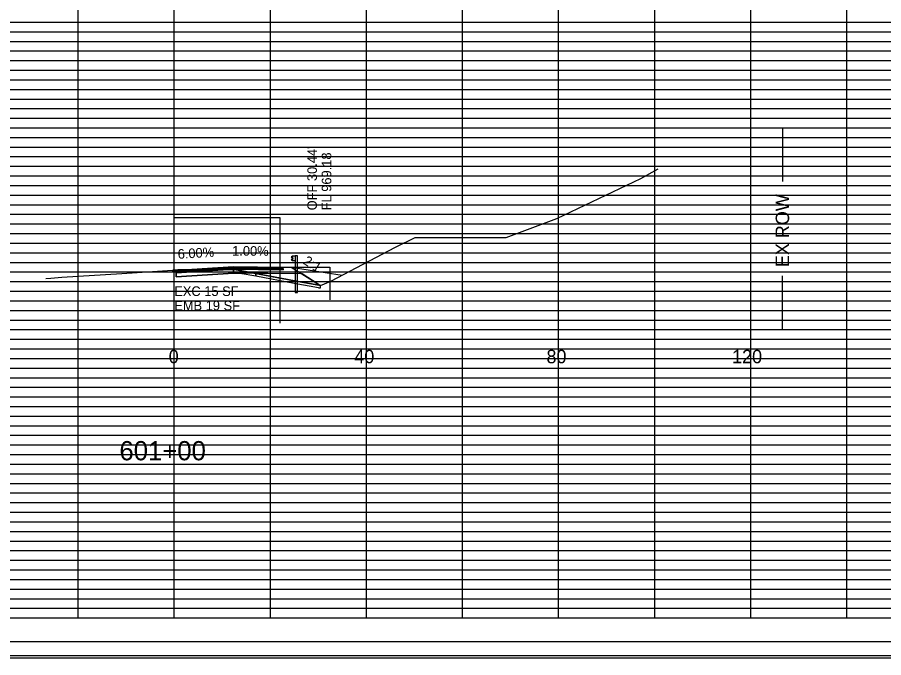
# Model space of a CAD drawing. Extents: x 2313580 to 2322968, y 282099 to 303247.
# Drawn here: x 2317959.8 to 2318140.1, y 287579.4 to 287712.7 of the extents above; entities that cross this region are included whole.
import ezdxf

# ---------------------------------------------------------------- set-up
doc = ezdxf.new("R2010")
doc.units = 0
for name, color, linetype in [('DESIGN - CENTERLINE - Proposed', 7, 'Continuous'), ('DESIGN - DRAINAGE - Text', 7, 'Continuous'), ('DESIGN - EARTHWORK - Excavation Limit Lines', 7, 'Continuous'), ('DESIGN - EARTHWORK - Shapes', 7, 'Continuous'), ('DESIGN - SCRATCH - User 1', 7, 'Continuous'), ('DESIGN - SCRATCH - User 5', 7, 'Continuous'), ('DESIGN - SHEET - Light Grid', 7, 'Continuous'), ('DESIGN - SHEET - Linework', 7, 'Continuous'), ('DESIGN - SHEET - Plot Shape', 7, 'Continuous'), ('DESIGN - TYPICAL - Finished Grade and Subgrade', 7, 'Continuous'), ('DESIGN - TYPICAL - Finished Grade Slopes Text', 7, 'Continuous'), ('DESIGN - TYPICAL - Guardrail', 7, 'Continuous'), ('DESIGN - TYPICAL - Text', 7, 'Continuous'), ('Scratch Level', 7, 'Continuous'), ('SURVEY - GROUND - Top of Ground', 7, 'Continuous'), ('SURVEY - PROPERTY - ROW Lines Text', 7, 'Continuous')]:
    doc.layers.add(name, color=color, linetype=linetype)

# ---------------------------------------------------------------- blocks, each defined once
blk = doc.blocks.new('GRTYP')
at = {"layer": 'DESIGN - CENTERLINE - Proposed'}
for p, q in [((0.162, 0.37), (0.162, 0.37)), ((0.162, 0.37), (0.162, 0.37)), ((0.264, 0.37), (0.264, 0.37)), ((0.264, 0.37), (0.264, 0.37))]:
    blk.add_line(p, q, dxfattribs=at)
for points in [[(0.059, 0.567), (0.04, 0.563), (0.004, 0.539), (0, 0.531), (0.004, 0.523), (0.055, 0.492), (0.059, 0.484), (0.059, 0.464), (0.055, 0.456), (0.004, 0.425), (0, 0.417), (0.004, 0.409), (0.04, 0.385), (0.059, 0.382)], [(0.162, 0.374), (0.059, 0.374), (0.059, 0.574), (0.162, 0.574)], [(0.264, -0.126), (0.264, 0.574), (0.162, 0.574), (0.162, -0.075)], [(0.162, -0.075), (0.162, -0.949), (0.264, -0.949), (0.264, -0.122)]]:
    blk.add_lwpolyline(points, dxfattribs=at)

msp = doc.modelspace()

# ---------------------------------------------------------------- linework, layer by layer
at = {"layer": 'DESIGN - EARTHWORK - Shapes'}
for points in [[(2318006.56, 287659.38), (2318006.19, 287659.45), (2318006.19, 287659.95), (2318004.99, 287660.18), (2318000.97, 287660.18), (2317993.21, 287660.09), (2317992.2, 287660.03), (2317992.2, 287660.02), (2317992.2, 287659.92), (2317992.2, 287659.72), (2317992.84, 287659.75), (2317992.84, 287659.5), (2317992.84, 287658.67), (2318004.84, 287659.39)], [(2318009.45, 287659.35), (2318017.49, 287657.85), (2318022.58, 287656.9), (2318022.6, 287656.9), (2318022.89, 287656.85), (2318022.92, 287656.85), (2318022.44, 287657.14), (2318019.09, 287659.25)]]:
    msp.add_lwpolyline(points, close=True, dxfattribs=at)
at = {"layer": 'DESIGN - SCRATCH - User 1'}
msp.add_line((2318016.84, 287660.66), (2318027.45, 287659), dxfattribs=at)
for points in [[(2317992.48, 287671.04), (2318014.48, 287671.04), (2318014.48, 287649.04)], [(2318014.84, 287660.68), (2318024.84, 287660.68), (2318024.84, 287653.85)], [(2318014.84, 287660.68), (2318016.84, 287660.66), (2318022.92, 287656.85)], [(2318014.84, 287660.68), (2318016.84, 287660.66), (2318022.92, 287656.85)], [(2318014.84, 287660.68), (2318016.84, 287660.66), (2318022.92, 287656.85)], [(2318014.84, 287660.68), (2318016.84, 287660.66), (2318022.92, 287656.85)]]:
    msp.add_lwpolyline(points, dxfattribs=at)
at = {"layer": 'DESIGN - SCRATCH - User 5'}
for points in [[(2318009.45, 287659.35), (2318006.19, 287659.95), (2318006.19, 287659.45), (2318009.45, 287658.84)], [(2318009.45, 287659.35), (2318006.19, 287659.95), (2318006.19, 287659.45), (2318009.45, 287658.84)], [(2318009.45, 287658.84), (2318017.4, 287657.35), (2318022.5, 287656.41), (2318022.53, 287656.4), (2318022.81, 287656.36), (2318022.92, 287656.34), (2318022.92, 287656.85), (2318022.89, 287656.85), (2318022.6, 287656.9), (2318022.58, 287656.9), (2318017.49, 287657.85), (2318009.45, 287659.35)], [(2318009.45, 287658.84), (2318017.4, 287657.35), (2318022.5, 287656.41), (2318022.53, 287656.4), (2318022.81, 287656.36), (2318022.92, 287656.34), (2318022.92, 287656.85), (2318022.89, 287656.85), (2318022.6, 287656.9), (2318022.58, 287656.9), (2318017.49, 287657.85), (2318009.45, 287659.35)]]:
    msp.add_lwpolyline(points, close=True, dxfattribs=at)
at = {"layer": 'DESIGN - SHEET - Light Grid'}
for p, q in [((2317832.48, 287711.67), (2317992.48, 287711.67)), ((2317992.48, 287711.67), (2318152.48, 287711.67)), ((2317832.48, 287709.67), (2317992.48, 287709.67)), ((2317992.48, 287709.67), (2318152.48, 287709.67)), ((2317832.48, 287705.67), (2317992.48, 287705.67)), ((2317992.48, 287705.67), (2318152.48, 287705.67)), ((2317832.48, 287703.67), (2317992.48, 287703.67)), ((2317992.48, 287703.67), (2318152.48, 287703.67)), ((2317832.48, 287701.67), (2317992.48, 287701.67)), ((2317992.48, 287701.67), (2318152.48, 287701.67)), ((2317832.48, 287699.67), (2317992.48, 287699.67)), ((2317992.48, 287699.67), (2318152.48, 287699.67)), ((2317832.48, 287697.67), (2317992.48, 287697.67)), ((2317992.48, 287697.67), (2318152.48, 287697.67)), ((2317832.48, 287695.67), (2317992.48, 287695.67)), ((2317992.48, 287695.67), (2318152.48, 287695.67)), ((2317832.48, 287693.67), (2317992.48, 287693.67)), ((2317992.48, 287693.67), (2318152.48, 287693.67)), ((2317832.48, 287691.67), (2317992.48, 287691.67)), ((2317992.48, 287691.67), (2318152.48, 287691.67)), ((2317832.48, 287689.67), (2317992.48, 287689.67)), ((2317992.48, 287689.67), (2318152.48, 287689.67)), ((2317832.48, 287685.67), (2317992.48, 287685.67)), ((2317992.48, 287685.67), (2318152.48, 287685.67)), ((2317832.48, 287683.67), (2317992.48, 287683.67)), ((2317992.48, 287683.67), (2318152.48, 287683.67)), ((2317832.48, 287681.67), (2317992.48, 287681.67)), ((2317992.48, 287681.67), (2318152.48, 287681.67)), ((2317832.48, 287679.67), (2317992.48, 287679.67)), ((2317992.48, 287679.67), (2318152.48, 287679.67)), ((2317832.48, 287677.67), (2317992.48, 287677.67)), ((2317992.48, 287677.67), (2318152.48, 287677.67)), ((2317832.48, 287675.67), (2317992.48, 287675.67)), ((2317992.48, 287675.67), (2318152.48, 287675.67)), ((2317832.48, 287673.67), (2317992.48, 287673.67)), ((2317992.48, 287673.67), (2318152.48, 287673.67)), ((2317832.48, 287671.67), (2317992.48, 287671.67)), ((2317992.48, 287671.67), (2318152.48, 287671.67)), ((2317832.48, 287669.67), (2317992.48, 287669.67)), ((2317992.48, 287669.67), (2318152.48, 287669.67)), ((2317832.48, 287665.67), (2317992.48, 287665.67)), ((2317992.48, 287665.67), (2318152.48, 287665.67)), ((2317832.48, 287663.67), (2317992.48, 287663.67)), ((2317992.48, 287663.67), (2318152.48, 287663.67)), ((2317832.48, 287661.67), (2317992.48, 287661.67)), ((2317992.48, 287661.67), (2318152.48, 287661.67)), ((2317832.48, 287659.67), (2317992.48, 287659.67)), ((2317992.48, 287659.67), (2318152.48, 287659.67)), ((2317832.48, 287657.67), (2317992.48, 287657.67)), ((2317992.48, 287657.67), (2318152.48, 287657.67)), ((2317832.48, 287655.67), (2317992.48, 287655.67)), ((2317992.48, 287655.67), (2318152.48, 287655.67)), ((2317832.48, 287653.67), (2317992.48, 287653.67)), ((2317992.48, 287653.67), (2318152.48, 287653.67)), ((2317832.48, 287651.67), (2317992.48, 287651.67)), ((2317992.48, 287651.67), (2318152.48, 287651.67)), ((2317832.48, 287649.67), (2317992.48, 287649.67)), ((2317992.48, 287649.67), (2318152.48, 287649.67)), ((2317832.48, 287645.67), (2317992.48, 287645.67)), ((2317992.48, 287645.67), (2318152.48, 287645.67)), ((2317832.48, 287643.67), (2317992.48, 287643.67)), ((2317992.48, 287643.67), (2318152.48, 287643.67)), ((2317832.48, 287641.67), (2317992.48, 287641.67)), ((2317992.48, 287641.67), (2318152.48, 287641.67)), ((2317832.48, 287639.67), (2317992.48, 287639.67)), ((2317992.48, 287639.67), (2318152.48, 287639.67)), ((2317832.48, 287637.67), (2317992.48, 287637.67)), ((2317992.48, 287637.67), (2318152.48, 287637.67)), ((2317832.48, 287635.67), (2317992.48, 287635.67)), ((2317992.48, 287635.67), (2318152.48, 287635.67)), ((2317832.48, 287633.67), (2317992.48, 287633.67)), ((2317992.48, 287633.67), (2318152.48, 287633.67)), ((2317832.48, 287631.67), (2317992.48, 287631.67)), ((2317992.48, 287631.67), (2318152.48, 287631.67)), ((2317832.48, 287629.67), (2317992.48, 287629.67)), ((2317992.48, 287629.67), (2318152.48, 287629.67)), ((2317832.48, 287625.67), (2317992.48, 287625.67)), ((2317992.48, 287625.67), (2318152.48, 287625.67)), ((2317832.48, 287623.67), (2317992.48, 287623.67)), ((2317992.48, 287623.67), (2318152.48, 287623.67)), ((2317832.48, 287621.67), (2317992.48, 287621.67)), ((2317992.48, 287621.67), (2318152.48, 287621.67)), ((2317832.48, 287619.67), (2317992.48, 287619.67)), ((2317992.48, 287619.67), (2318152.48, 287619.67)), ((2317832.48, 287617.67), (2317992.48, 287617.67)), ((2317992.48, 287617.67), (2318152.48, 287617.67)), ((2317832.48, 287615.67), (2317992.48, 287615.67)), ((2317992.48, 287615.67), (2318152.48, 287615.67)), ((2317832.48, 287613.67), (2317992.48, 287613.67)), ((2317992.48, 287613.67), (2318152.48, 287613.67)), ((2317832.48, 287611.67), (2317992.48, 287611.67)), ((2317992.48, 287611.67), (2318152.48, 287611.67)), ((2317832.48, 287609.67), (2317992.48, 287609.67)), ((2317992.48, 287609.67), (2318152.48, 287609.67)), ((2317832.48, 287605.67), (2317992.48, 287605.67)), ((2317992.48, 287605.67), (2318152.48, 287605.67)), ((2317832.48, 287603.67), (2317992.48, 287603.67)), ((2317992.48, 287603.67), (2318152.48, 287603.67)), ((2317832.48, 287601.67), (2317992.48, 287601.67)), ((2317992.48, 287601.67), (2318152.48, 287601.67)), ((2317832.48, 287599.67), (2317992.48, 287599.67)), ((2317992.48, 287599.67), (2318152.48, 287599.67)), ((2317832.48, 287597.67), (2317992.48, 287597.67)), ((2317992.48, 287597.67), (2318152.48, 287597.67)), ((2317832.48, 287595.67), (2317992.48, 287595.67)), ((2317992.48, 287595.67), (2318152.48, 287595.67)), ((2317832.48, 287593.67), (2317992.48, 287593.67)), ((2317992.48, 287593.67), (2318152.48, 287593.67)), ((2317832.48, 287591.67), (2317992.48, 287591.67)), ((2317992.48, 287591.67), (2318152.48, 287591.67)), ((2317832.48, 287589.67), (2317992.48, 287589.67)), ((2317992.48, 287589.67), (2318152.48, 287589.67))]:
    msp.add_line(p, q, dxfattribs=at)
at = {"layer": 'DESIGN - SHEET - Linework'}
for p, q in [((2317972.48, 287587.67), (2317972.48, 288007.67)), ((2317992.48, 287587.67), (2317992.48, 288007.67)), ((2318012.48, 287587.67), (2318012.48, 288007.67)), ((2318032.48, 287587.67), (2318032.48, 288007.67)), ((2318052.48, 287587.67), (2318052.48, 288007.67)), ((2318072.48, 287587.67), (2318072.48, 288007.67)), ((2318092.48, 287587.67), (2318092.48, 288007.67)), ((2318112.48, 287587.67), (2318112.48, 288007.67)), ((2318132.48, 287587.67), (2318132.48, 288007.67)), ((2317672.48, 287707.67), (2318312.48, 287707.67)), ((2317672.48, 287687.67), (2318312.48, 287687.67)), ((2317672.48, 287667.67), (2318312.48, 287667.67)), ((2317672.48, 287647.67), (2318312.48, 287647.67)), ((2317672.48, 287627.67), (2318312.48, 287627.67)), ((2317672.48, 287607.67), (2318312.48, 287607.67)), ((2317636.02, 287579.39), (2318316.82, 287579.39))]:
    msp.add_line(p, q, dxfattribs=at)
msp.add_lwpolyline([(2317672.48, 288007.67), (2317672.48, 287587.67), (2318312.48, 287587.67), (2318312.48, 288007.67), (2317672.48, 288007.67)], dxfattribs=at)
at = {"layer": 'DESIGN - SHEET - Plot Shape'}
for points in [[(2317636.42, 288015.55), (2318316.42, 288015.55), (2318316.42, 287579.79), (2317636.42, 287579.79)], [(2317655.48, 288007.67), (2318312.48, 288007.67), (2318312.48, 287582.67), (2317655.48, 287582.67)]]:
    msp.add_lwpolyline(points, close=True, dxfattribs=at)
at = {"layer": 'DESIGN - TYPICAL - Finished Grade and Subgrade'}
msp.add_lwpolyline([(2317992.2, 287660.02), (2317992.78, 287660.06), (2317992.84, 287660.06), (2318003.38, 287660.7), (2318004.84, 287660.78), (2318013.62, 287660.7), (2318014.84, 287660.68), (2318016.6, 287660.67), (2318016.84, 287660.66), (2318018.81, 287659.42), (2318019.09, 287659.25), (2318022.44, 287657.14), (2318022.92, 287656.85)], dxfattribs=at)
for points in [[(2317992.84, 287660.06), (2317992.2, 287660.02), (2317992.2, 287659.92), (2317992.84, 287659.96)], [(2317992.84, 287659.96), (2317992.84, 287659.75), (2317992.2, 287659.72), (2317992.2, 287659.92)], [(2317992.84, 287660.06), (2318004.84, 287660.78), (2318004.84, 287660.68), (2317992.84, 287659.96)], [(2317992.84, 287659.96), (2318004.84, 287660.68), (2318004.84, 287660.48), (2317992.84, 287659.75)], [(2317992.84, 287659.75), (2318004.84, 287660.48), (2318004.84, 287660.23), (2317992.84, 287659.5)], [(2317992.84, 287659.5), (2318004.84, 287660.23), (2318004.84, 287659.39), (2317992.84, 287658.67)], [(2318004.84, 287660.78), (2318014.84, 287660.68), (2318014.84, 287660.58), (2318004.84, 287660.68)], [(2318004.84, 287660.23), (2318015.15, 287660.13), (2318015.15, 287660.38), (2318014.95, 287660.38), (2318014.95, 287660.58), (2318014.84, 287660.58), (2318014.84, 287660.68), (2318016.84, 287660.66), (2318018.81, 287659.42), (2318019.09, 287659.25), (2318004.84, 287659.39)], [(2318004.84, 287660.68), (2318014.95, 287660.58), (2318014.95, 287660.38), (2318004.84, 287660.48)], [(2318004.84, 287660.48), (2318015.15, 287660.38), (2318015.15, 287660.13), (2318004.84, 287660.23)]]:
    msp.add_lwpolyline(points, close=True, dxfattribs=at)
at = {"layer": 'Scratch Level'}
for points in [[(2318006.56, 287659.38), (2318006.19, 287659.45), (2318006.19, 287659.95), (2318004.99, 287660.18), (2318000.97, 287660.18), (2317993.21, 287660.09), (2317992.2, 287660.03), (2317992.2, 287660.02), (2317992.2, 287659.92), (2317992.2, 287659.72), (2317992.84, 287659.75), (2317992.84, 287659.5), (2317992.84, 287658.67), (2318004.84, 287659.39)], [(2318009.45, 287659.35), (2318017.49, 287657.85), (2318022.58, 287656.9), (2318022.6, 287656.9), (2318022.89, 287656.85), (2318022.92, 287656.85), (2318022.44, 287657.14), (2318019.09, 287659.25)]]:
    msp.add_lwpolyline(points, close=True, dxfattribs=at)
at = {"layer": 'SURVEY - GROUND - Top of Ground'}
msp.add_lwpolyline([(2317965.77, 287658.33), (2317966.76, 287658.41), (2317969.08, 287658.58), (2317981.55, 287659.37), (2317993.21, 287660.09), (2318000.97, 287660.18), (2318004.99, 287660.18), (2318017.49, 287657.85), (2318022.58, 287656.9), (2318022.6, 287656.9), (2318022.89, 287656.85), (2318022.92, 287656.85), (2318025.08, 287657.75), (2318038.5, 287664.82), (2318042.61, 287666.87), (2318051.3, 287666.83), (2318061.55, 287666.81), (2318072.08, 287670.77), (2318089.61, 287679.15), (2318093.17, 287681.15)], dxfattribs=at)
at = {"layer": 'SURVEY - PROPERTY - ROW Lines Text'}
for p, q in [((2318119.06, 287689.67), (2318119.06, 287678.47)), ((2318119.06, 287647.67), (2318119.06, 287658.87))]:
    msp.add_line(p, q, dxfattribs=at)

# ---------------------------------------------------------------- block references
at = {"layer": 'DESIGN - TYPICAL - Guardrail', "xscale": 5, "yscale": 5}
msp.add_blockref('GRTYP', (2318016.84, 287660.14), dxfattribs=at)

# ---------------------------------------------------------------- texts
at = {"layer": 'DESIGN - DRAINAGE - Text'}
for s, p in [("OFF 30.44'", (2318022.17, 287672.5)), ('FL 969.18', (2318025.17, 287672.5))]:
    msp.add_text(s, height=2, rotation=90, dxfattribs=at).set_placement(p)
at = {"layer": 'DESIGN - EARTHWORK - Excavation Limit Lines'}
for s, p in [('EXC 15 SF', (2317992.48, 287654.67)), ('EMB 19 SF', (2317992.48, 287651.67))]:
    msp.add_text(s, height=2, dxfattribs=at).set_placement(p)
at = {"layer": 'DESIGN - TYPICAL - Finished Grade Slopes Text'}
for s, rotation, p in [('6.00%', 3.4346, (2317993.25, 287662.39)), ('1.00%', 359.428, (2318004.52, 287663.09)), ('2:1', 327.8549, (2318019.15, 287661.48))]:
    msp.add_text(s, height=2, rotation=rotation, dxfattribs=at).set_placement(p)
at = {"layer": 'DESIGN - TYPICAL - Text'}
for s, height, p in [('0', 2.8, (2317991.32, 287640.67)), ('40', 2.8, (2318029.95, 287640.67)), ('80', 2.8, (2318069.95, 287640.67)), ('120', 2.8, (2318108.59, 287640.67)), ('601+00', 4, (2317981.06, 287620.47))]:
    msp.add_text(s, height=height, dxfattribs=at).set_placement(p)
at = {"layer": 'SURVEY - PROPERTY - ROW Lines Text'}
msp.add_text('EX ROW', height=2.8, rotation=90, dxfattribs=at).set_placement((2318120.46, 287660.67))

doc.saveas('drawing.dxf')
